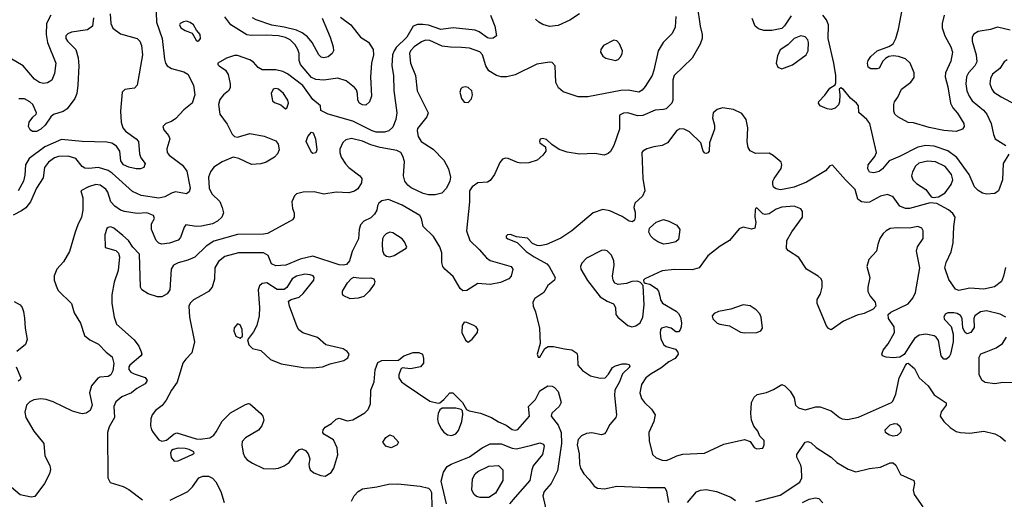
# Model space of a CAD drawing. Extents: x 1173029 to 1307123, y 522559 to 678521.
# Tile 327 of 623: x 1276142 to 1283305, y 563129 to 566622. Entities that reach past the tile are written whole.
import ezdxf

# ---------------------------------------------------------------- set-up
doc = ezdxf.new("R2010")
doc.units = 0

msp = doc.modelspace()

# ---------------------------------------------------------------- linework, layer by layer
at = {"layer": '0CON10XD'}
for points in [[(1277131.4, 566745), (1277136.7, 566605), (1277179.2, 566485), (1277193.9, 566333.9), (1277201.5, 566305), (1277215.6, 566285), (1277245, 566266.2), (1277335, 566241.8), (1277364.5, 566225), (1277406.8, 566145), (1277415.3, 566075), (1277395.3, 566014.7), (1277335, 565964.5), (1277278.5, 565901.5), (1277245, 565880.4), (1277203.8, 565865), (1277182, 565845), (1277189.1, 565819.1), (1277225, 565778), (1277233.1, 565755), (1277212, 565682), (1277214.7, 565655), (1277228.2, 565635), (1277325, 565561.9), (1277357.9, 565517.9), (1277382.1, 565395), (1277375, 565367.5), (1277355, 565354.4), (1277275, 565367.5), (1277245, 565358.2), (1277198.3, 565331.7), (1277155, 565321.7), (1277025, 565340.8), (1276961.1, 565371.1), (1276815, 565503.4), (1276785, 565523.4), (1276715, 565546.8), (1276645, 565537.3), (1276615, 565540), (1276595, 565552.5), (1276550.1, 565610.1), (1276495, 565629.2), (1276423.5, 565626.5), (1276394.4, 565615), (1276350.5, 565585), (1276322.9, 565545), (1276311.4, 565471.4), (1276265, 565394.2), (1276219.3, 565295), (1276185, 565251.5), (1276155, 565229.3), (1276095, 565199.1)], [(1281071.2, 566725), (1281091.5, 566575), (1281106.8, 566513.2), (1281106.7, 566485), (1281092.2, 566445), (1281035, 566341.2), (1280902.5, 566215), (1280894.3, 566185), (1280892.9, 566035), (1280885.7, 566015), (1280843.8, 565973.8), (1280825, 565967.1), (1280765, 565963.3), (1280675, 565924.6), (1280635, 565922.5), (1280565, 565944.4), (1280535, 565940.8), (1280504, 565926), (1280504.4, 565825), (1280463, 565707), (1280438.9, 565661.1), (1280423.2, 565646.8), (1280394.3, 565635.7), (1280325, 565648.5), (1280213.9, 565643.9), (1280125, 565657.7), (1280067.4, 565677.4), (1280013.1, 565713.1), (1279975, 565750), (1279945, 565758), (1279928.3, 565751.7), (1279922, 565735), (1279926.7, 565725), (1279966.1, 565696.1), (1279969.2, 565665), (1279948.6, 565635), (1279905, 565598.1), (1279845, 565578.6), (1279787.7, 565577.7), (1279762.7, 565582.7), (1279695, 565612), (1279675, 565614), (1279655, 565606), (1279635, 565581.2), (1279596.2, 565493.8), (1279565, 565450), (1279545, 565440), (1279475, 565433.3), (1279434.4, 565405), (1279414.4, 565375), (1279412.9, 565295), (1279391.9, 565085), (1279415.6, 565015), (1279485, 564948.8), (1279538.6, 564888.6), (1279565, 564868.8), (1279716, 564825), (1279730, 564805), (1279717.5, 564755), (1279700, 564735), (1279638.9, 564708.9), (1279565, 564693.8), (1279475, 564701.8), (1279395, 564650.9), (1279365, 564646.7), (1279345, 564665.6), (1279295, 564752.7), (1279235.6, 564805), (1279221.1, 564825), (1279212.5, 564855), (1279212.7, 564925), (1279198.8, 564968.8), (1279152.2, 565042.2), (1279075.8, 565115), (1279064.3, 565175), (1279052.5, 565195), (1278925, 565270.8), (1278825, 565312.9), (1278775, 565302), (1278755, 565286.2), (1278745, 565267.5), (1278740, 565235), (1278724, 565205), (1278695, 565180), (1278645, 565154.3), (1278621.7, 565128.3), (1278611.1, 565095), (1278607.5, 565025), (1278559.5, 564935), (1278542, 564865), (1278520, 564840), (1278495, 564834.2), (1278465, 564837.8), (1278275, 564900.8), (1278182.1, 564877.9), (1278078.8, 564835), (1278005, 564830), (1277974, 564845), (1277948, 564905), (1277915, 564924.4), (1277732.5, 564925), (1277635, 564898.2), (1277588.3, 564861.7), (1277562.1, 564815), (1277558.3, 564731.7), (1277541.9, 564675), (1277515, 564641.4), (1277465, 564612.7), (1277405, 564582.2), (1277382.6, 564557.4), (1277372.5, 564535), (1277377.3, 564455), (1277413.1, 564275), (1277393.7, 564196.3), (1277349.2, 564150.8), (1277329.2, 564120.8), (1277287.6, 563982.4), (1277245.5, 563925), (1277207.9, 563852.1), (1277178.3, 563811.7), (1277128.9, 563775), (1277105.3, 563744.7), (1277095.4, 563715), (1277093.9, 563665), (1277100, 563635), (1277111.5, 563615), (1277155, 563563.5), (1277175, 563553.3), (1277210.3, 563559.7), (1277265, 563606), (1277285, 563614), (1277425, 563570), (1277455, 563568.1), (1277525, 563577.5), (1277553.1, 563596.9), (1277569.8, 563620.2), (1277615, 563698.5), (1277675, 563759.6), (1277785, 563818.6), (1277805, 563826.7), (1277815, 563824.2), (1277896.7, 563755), (1277910, 563735), (1277916.7, 563705), (1277902.5, 563665), (1277878.1, 563631.9), (1277783.1, 563576.9), (1277760.6, 563549.4), (1277756.9, 563525), (1277766.8, 563465), (1277779.6, 563435), (1277796.3, 563416.3), (1277835, 563391.2), (1277915, 563354.5), (1277985, 563350.5), (1278023.8, 563356.2), (1278065, 563373.3), (1278102, 563398), (1278155, 563475.7), (1278175, 563491.4), (1278195, 563495.6), (1278220, 563485), (1278240.3, 563460.3), (1278251.4, 563425), (1278244.4, 563385), (1278246.9, 563365), (1278255.7, 563345), (1278282.6, 563322.6), (1278331.7, 563301.7), (1278365, 563298.6), (1278406.6, 563323.4), (1278427.6, 563355), (1278457.2, 563452.8), (1278450.6, 563505), (1278425, 563561.2), (1278353.6, 563603.6), (1278347.1, 563615), (1278350, 563635), (1278365, 563654.2), (1278409.6, 563680.4), (1278445, 563714), (1278465, 563720), (1278525, 563701.5), (1278565, 563707.3), (1278652.1, 563757.9), (1278677.9, 563782.1), (1278694.6, 563825.4), (1278696.5, 563925), (1278720, 563985), (1278727.9, 564072.1), (1278748, 564125), (1278775, 564140.8), (1278896.7, 564143.3), (1278936.7, 564175), (1279005, 564198.9), (1279045, 564198), (1279072.5, 564185), (1279080, 564155), (1279079.3, 564120.7), (1279056.7, 564095), (1278985, 564080), (1278925, 564087.5), (1278915, 564077.5), (1278900, 564035), (1278900, 564015), (1278920, 563985), (1278947.1, 563965), (1279124.3, 563844.3), (1279185, 563830), (1279198.3, 563831.7), (1279226.7, 563855), (1279270, 563905), (1279292.5, 563905), (1279363.8, 563835), (1279393, 563783), (1279412.5, 563772.5), (1279495, 563755.5), (1279575, 563725.4), (1279625, 563693.8), (1279679.8, 563669.8), (1279725, 563637.1), (1279745, 563631.9), (1279765, 563637.5), (1279851.2, 563735), (1279843.8, 563805), (1279894.3, 563855.7), (1279925, 563918.8), (1279984.2, 563955.8), (1280015, 563952), (1280033, 563943), (1280059.2, 563915), (1280080, 563835), (1280066, 563805), (1280012.7, 563757.3), (1280008, 563735), (1280059.4, 563669.4), (1280079.7, 563615)], [(1282868.1, 566655), (1282852.9, 566595), (1282853.3, 566563.3), (1282872.1, 566505), (1282915.5, 566425), (1282927.5, 566385), (1282915, 566320), (1282877.3, 566235), (1282873.6, 566205), (1282894.1, 566134.1), (1282913.8, 566015), (1282930.9, 565980.9), (1282965, 565940.8), (1283011.2, 565865), (1283013.8, 565845), (1283000, 565825), (1282955, 565808.6), (1282865.4, 565815.4), (1282757.3, 565837.3), (1282645, 565870.6), (1282604.4, 565874.4), (1282530, 565915), (1282508.8, 565935), (1282500, 565955), (1282500, 566005), (1282506, 566025), (1282530.9, 566059.1), (1282557.1, 566115), (1282625, 566167.5), (1282648.5, 566201.5), (1282649.2, 566235), (1282620.8, 566305), (1282585, 566336.2), (1282535, 566354.5), (1282495, 566360), (1282465, 566354.4), (1282439.4, 566340.6), (1282420.3, 566319.7), (1282395, 566270), (1282380, 566265), (1282334.1, 566264.1), (1282315, 566277.5), (1282308.8, 566305), (1282313.8, 566325), (1282333.3, 566355), (1282378.8, 566395), (1282465, 566427.5), (1282495, 566447.5), (1282514.5, 566485), (1282535, 566552), (1282563.5, 566706.5)], [(1279567.8, 566655), (1279598.6, 566575), (1279610, 566505), (1279585, 566487.1), (1279565, 566484.5), (1279545, 566490), (1279483.2, 566533.2), (1279455, 566545.6), (1279295, 566561.8), (1279205, 566549.7), (1279115, 566582.2), (1279075, 566588.2), (1279035, 566588.2), (1279004.1, 566575.9), (1278958.8, 566495), (1278881.3, 566418.7), (1278864.7, 566395), (1278854.2, 566365), (1278849.3, 566285), (1278860, 566215), (1278864.5, 566105.5), (1278886.2, 565945), (1278877.7, 565895), (1278855, 565838.6), (1278827.6, 565812.4), (1278795, 565802), (1278735, 565804.2), (1278705, 565813.2), (1278565, 565882.1), (1278386.7, 565935), (1278331.7, 565961.7), (1278330, 565995), (1278275, 566041.1), (1278202, 566142), (1278088.8, 566228.8), (1278055, 566244.7), (1278005, 566257.5), (1277905, 566257.9), (1277875.6, 566275), (1277841.7, 566311.7), (1277815, 566330.4), (1277725, 566360.6), (1277705, 566360.6), (1277647, 566343), (1277582.5, 566305), (1277583.3, 566295), (1277593.3, 566285), (1277640, 566255), (1277658, 566222), (1277672.9, 566155), (1277672, 566125), (1277660, 566105), (1277624.4, 566075), (1277598.2, 566041.8), (1277588.2, 566005), (1277597.5, 565935), (1277651.2, 565861.2), (1277687.5, 565787.5), (1277705, 565770.6), (1277725, 565765.6), (1277815, 565792.9), (1277920, 565775), (1278005, 565740.8), (1278021.4, 565715), (1278028.9, 565675), (1278017.8, 565645), (1277995, 565620.6), (1277935, 565585.7), (1277895, 565571.4), (1277828.3, 565568.3), (1277735, 565610.8), (1277695, 565620), (1277615, 565588), (1277555, 565547.1), (1277530.6, 565515), (1277515.5, 565475), (1277520.4, 565395), (1277538.2, 565355), (1277597.5, 565297.5), (1277615.7, 565255), (1277623.1, 565215), (1277611.9, 565185), (1277580, 565155), (1277545, 565134.6), (1277465, 565118.2), (1277425, 565116.4), (1277351.4, 565128.6), (1277338.3, 565111.7), (1277311.4, 565035), (1277294, 565016), (1277231.2, 564995), (1277175, 564987.8), (1277154.8, 564994.8), (1277135.4, 565015), (1277099.6, 565095), (1277099.5, 565135), (1277122.5, 565175), (1277116, 565195), (1277067.5, 565215), (1276995, 565211.8), (1276905, 565224.5), (1276875, 565235.5), (1276834.7, 565264.7), (1276805.4, 565295.4), (1276782.5, 565365), (1276767.8, 565387.8), (1276728.2, 565418.2), (1276695, 565421.5), (1276642, 565405), (1276586.7, 565375), (1276600, 565325), (1276601.1, 565235), (1276590.5, 565185), (1276565, 565128), (1276544.2, 565075.8), (1276504.4, 564935), (1276460.3, 564859.7), (1276412, 564805), (1276392.1, 564757.9), (1276392.9, 564725), (1276413.1, 564665), (1276425, 564648), (1276519.4, 564555), (1276537.9, 564487.9), (1276583, 564413), (1276611.9, 564321.9), (1276651.5, 564291.5), (1276715, 564259.6), (1276771, 564201), (1276815, 564166.9), (1276827.5, 564117.5), (1276818.6, 564065), (1276804.2, 564035.8), (1276785, 564022.5), (1276725, 564019.2), (1276708.9, 564011.1), (1276664.5, 563955), (1276650.4, 563905), (1276667.6, 563815), (1276653.6, 563776.4), (1276624.7, 563755.3), (1276595, 563751.5), (1276575.9, 563755.9), (1276525, 563770), (1276385, 563839.6), (1276335, 563856.7), (1276295, 563860), (1276245, 563853.5), (1276215, 563839.6), (1276190.9, 563815), (1276179.1, 563765), (1276185.3, 563725), (1276245, 563625.5), (1276317.3, 563535), (1276325.5, 563445), (1276360.6, 563375), (1276366.6, 563346.6), (1276357.5, 563315), (1276321.2, 563245), (1276251.1, 563148.9), (1276225, 563144.5), (1276145, 563162.9), (1276019.1, 563269.1)], [(1276368.5, 566655), (1276336.7, 566593.3), (1276333.2, 566515), (1276343.2, 566455), (1276403.9, 566305), (1276395, 566230), (1276375, 566182), (1276345, 566161.4), (1276315, 566156.9), (1276285, 566165.6), (1276248.1, 566188.1), (1276166.3, 566286.3), (1276031.2, 566365)], [(1276798.7, 566665), (1276805.3, 566595), (1276820.3, 566560.3), (1276875, 566518.6), (1276996, 566486), (1277015.6, 566465), (1277026.5, 566435), (1277035.5, 566365), (1276996.2, 566145), (1276975.9, 566124.1), (1276939.3, 566119.3), (1276906.1, 566113.9), (1276886.7, 566095), (1276874.6, 565955), (1276879.6, 565875), (1276892.5, 565835), (1276910.4, 565810.4), (1276990, 565755), (1277005.6, 565735), (1277012.5, 565645), (1277024, 565615), (1277053.8, 565575), (1277043.9, 565546.1), (1277020, 565535), (1276990, 565535), (1276935, 565547.5), (1276897.1, 565565), (1276878.2, 565595), (1276870.4, 565665), (1276845, 565701.8), (1276812.8, 565722.8), (1276775, 565730), (1276595.9, 565735.9), (1276445, 565750.7), (1276325, 565697.2), (1276209.7, 565610.3), (1276184.6, 565565), (1276179.1, 565490.9), (1276168.9, 565445), (1276131.1, 565375)], [(1276677.5, 566635), (1276670, 566575), (1276635, 566548.5), (1276518.8, 566531.2), (1276490.6, 566519.4), (1276477.1, 566505), (1276478.1, 566485), (1276489.4, 566465), (1276549.1, 566405), (1276566.1, 566345), (1276572.3, 566285), (1276564.7, 566144.7), (1276556.1, 566083.9), (1276542.6, 566047.4), (1276487.4, 565972.6), (1276457, 565953), (1276388.3, 565931.7), (1276368.8, 565915), (1276328, 565855), (1276294.2, 565825), (1276265, 565808.9), (1276235, 565806.9), (1276218.9, 565818.9), (1276205.6, 565845), (1276210.6, 565875), (1276237.8, 565912.2), (1276262.5, 565935), (1276263.3, 565945), (1276238, 566005), (1276216, 566025), (1276175.3, 566045.3), (1276135.4, 566044.6)], [(1277435, 566466), (1277445, 566467.5), (1277456.7, 566485), (1277455, 566513.3), (1277428, 566545), (1277406.7, 566585), (1277382.4, 566602.4), (1277355, 566610.9), (1277332.5, 566607.5), (1277310, 566595), (1277303.3, 566585), (1277313.1, 566563.1), (1277345, 566542.3), (1277396.7, 566525), (1277425, 566474.2), (1277435, 566466)], [(1278475, 566640.4), (1278550.6, 566585), (1278621.4, 566495), (1278679.6, 566459.6), (1278713.1, 566405), (1278715.5, 566365), (1278701.8, 566305), (1278693.1, 566205), (1278700, 566065), (1278686.1, 566023.9), (1278660.5, 565999.5), (1278635, 566001.4), (1278614, 566015), (1278602, 566035), (1278600, 566085), (1278591.2, 566111.2), (1278578.3, 566128.3), (1278517.4, 566177.4), (1278455, 566196.7), (1278355, 566180.5), (1278295, 566186.8), (1278265, 566202), (1278183.4, 566295), (1278174.7, 566325), (1278173.8, 566375), (1278164.6, 566405), (1278145, 566438.5), (1278108.2, 566475), (1278075, 566492.2), (1278024.1, 566504.1), (1277935, 566508.4), (1277826.1, 566506.1), (1277795, 566511.2), (1277677.5, 566585), (1277632.9, 566642.9)], [(1278343.2, 566633.2), (1278400, 566495), (1278423.1, 566425), (1278425.7, 566395), (1278415.7, 566375), (1278385, 566352.5), (1278355, 566344.4), (1278335, 566348.6), (1278317.2, 566367.2), (1278270.4, 566455), (1278236.3, 566496.3), (1278196.7, 566526.7), (1278155, 566544.8), (1278065, 566568.1), (1277975, 566583.3), (1277861.5, 566621.5), (1277835, 566636.7)], [(1280914.7, 566645), (1280911.1, 566568.9), (1280888.7, 566521.3), (1280824, 566456), (1280787.5, 566395), (1280755.6, 566255.6), (1280743.6, 566215), (1280691.8, 566135), (1280670.9, 566109.1), (1280646.7, 566095), (1280568.5, 566108.5), (1280515, 566106.9), (1280275, 566059.4), (1280205, 566060.6), (1280095.7, 566095.7), (1280061.2, 566125), (1280042.5, 566165), (1280036.2, 566285), (1280015, 566311.2), (1279995, 566314), (1279902.8, 566297.2), (1279745, 566220.5), (1279685.5, 566205.5), (1279644.5, 566205.5), (1279610, 566215), (1279555, 566248.9), (1279531.9, 566285), (1279509.6, 566365), (1279489, 566389), (1279415, 566414.7), (1279355, 566419.7)], [(1280215, 566665.4), (1280145, 566619.3), (1280059, 566581), (1279995, 566572.5), (1279946.5, 566586.5), (1279917.5, 566605), (1279895, 566626)], [(1281755, 566651.2), (1281705, 566577.7), (1281685, 566558.8), (1281613.7, 566543.7), (1281555, 566543.3), (1281516.6, 566556.6), (1281492.5, 566575), (1281471.2, 566631.2)], [(1283337.4, 565642.6), (1283295.6, 565575), (1283291.9, 565455), (1283262.5, 565375), (1283235, 565355.7), (1283175, 565351.1), (1283145, 565359.5), (1283115, 565377.5), (1283088.5, 565405), (1283048, 565495), (1282959.4, 565619.4), (1282895, 565666), (1282795, 565700.3), (1282735, 565705.3), (1282675, 565694.7), (1282542.9, 565625), (1282466.9, 565593.1), (1282418.6, 565535), (1282395, 565517.1), (1282355, 565506.2), (1282325, 565511.2), (1282312, 565535), (1282314.2, 565565), (1282362, 565625), (1282374, 565655), (1282326.2, 565865), (1282305, 565895.8), (1282246.4, 565946.4), (1282243.3, 565995), (1282230, 566015), (1282185, 566051.2), (1282135, 566113.3), (1282115, 566126.7), (1282102.5, 566115), (1282108, 566075), (1282105.8, 566025), (1282097.6, 566002.4), (1282075, 565978), (1282045, 565968.6), (1282015, 565972.5), (1281965.7, 565995.7), (1281952, 566015), (1281954.4, 566025.6), (1281998.1, 566071.9), (1282035, 566124), (1282073, 566147), (1282078.8, 566161.2), (1282078.9, 566215), (1282065.4, 566304.6), (1282024.1, 566484.1), (1282026.5, 566585), (1282012, 566622), (1281985.4, 566655.4)], [(1283347.5, 566545), (1283255, 566567.5), (1283205, 566551.8), (1283114.6, 566535.4), (1283083.8, 566516.2), (1283070.6, 566495), (1283071.5, 566465), (1283099.6, 566365), (1283103.8, 566315), (1283091.2, 566285), (1283045.2, 566234.8), (1283029.6, 566205), (1283023.8, 566155), (1283032.1, 566105), (1283048.2, 566065), (1283072, 566032), (1283154.2, 565964.2), (1283177.9, 565935), (1283209.1, 565865), (1283225.5, 565785), (1283238.1, 565755), (1283315.5, 565705.5)], [(1279355, 566419.7), (1279275, 566420.9), (1279215, 566429.4), (1279125, 566469.7), (1279095, 566472.1), (1279065, 566461.1), (1279011.1, 566425), (1278985.3, 566395), (1278977.3, 566375), (1278985.4, 566305), (1279021.9, 566215), (1279033.6, 566103.6), (1279114.2, 565945), (1279104.3, 565915), (1279035, 565830), (1279032.1, 565812.1), (1279041.1, 565771.1), (1279061.1, 565735), (1279150.4, 565680.4), (1279228.3, 565598.3), (1279261.8, 565535), (1279276.4, 565475), (1279271.8, 565445), (1279247.5, 565395), (1279212.3, 565357.7), (1279165, 565347.1), (1279115, 565347.5), (1279075.8, 565355.8), (1278988.7, 565398.7), (1278965, 565416.7), (1278943.6, 565445), (1278933.9, 565485), (1278939.9, 565589.9), (1278929.3, 565629.3), (1278915, 565655.6), (1278885, 565670.4), (1278765, 565692.5), (1278695, 565711.9), (1278635, 565738.1), (1278555, 565756.8), (1278515, 565746.5), (1278491.9, 565728.1), (1278471.8, 565678.2), (1278470.7, 565655), (1278481.3, 565621.3), (1278511.5, 565571.5), (1278535.6, 565545), (1278615.3, 565485.3), (1278630.6, 565465), (1278628.6, 565435), (1278600.7, 565389.3), (1278577.3, 565372.7), (1278535, 565361.8), (1278445, 565365.6), (1278355, 565352.5), (1278285, 565369.4), (1278205, 565367.1), (1278155.8, 565354.2), (1278141.4, 565338.6), (1278122.5, 565295), (1278127.3, 565247.3), (1278138.8, 565215), (1278138.8, 565185), (1278126.2, 565165), (1278110, 565155), (1277944.5, 565065.5), (1277915, 565060), (1277725, 565058.5), (1277555, 565008.2), (1277497.8, 564972.2), (1277415, 564891.5), (1277365, 564870.4), (1277295, 564852.2), (1277261.2, 564835), (1277242.5, 564805), (1277234.3, 564655), (1277214.3, 564625), (1277175, 564602.9), (1277145, 564602.9), (1277075.4, 564625.4), (1277030, 564655), (1277020, 564675), (1277012.9, 564915), (1276965.7, 564965.7), (1276932.9, 565015), (1276891.1, 565051.1), (1276825.7, 565105), (1276805, 565113.6), (1276785, 565109.5), (1276775, 565100.8), (1276760.9, 565055), (1276762.5, 564962.5), (1276840, 564940), (1276861.2, 564921.2), (1276867.5, 564895), (1276856.9, 564795), (1276829.7, 564710.3), (1276812.7, 564617.3), (1276812.5, 564555), (1276828.1, 564455), (1276846, 564405), (1276975, 564289.5), (1277007.1, 564245), (1277026.4, 564203.6), (1277030, 564185), (1277023.3, 564175), (1276942.9, 564105), (1276934.4, 564095), (1276934.5, 564074.5), (1276951.2, 564055), (1276975, 564042.5), (1277055, 564016.7), (1277068, 563995), (1277055, 563970), (1276992.7, 563937.3), (1276955.5, 563904.5), (1276884.6, 563875.4), (1276840, 563840), (1276826.9, 563805), (1276832, 563725), (1276793.4, 563656.6), (1276781.5, 563615), (1276783.3, 563285), (1276800.5, 563250.5), (1276895, 563222.2), (1276935, 563201.1), (1277034.7, 563124.7)], [(1280475, 566324.5), (1280496.6, 566333.4), (1280515.9, 566354.1), (1280525.5, 566375), (1280526.4, 566395), (1280505, 566447.1), (1280485, 566467.5), (1280465, 566472.5), (1280388, 566435), (1280369.4, 566405), (1280366.9, 566385), (1280385, 566355.8), (1280405, 566341.4), (1280475, 566324.5)], [(1281685, 566264.4), (1281765, 566292.5), (1281864.3, 566365.7), (1281877.1, 566395), (1281881.4, 566455), (1281875, 566476.2), (1281855, 566498), (1281825, 566505.7), (1281775, 566485.7), (1281730.3, 566439.7), (1281675, 566402), (1281655, 566360), (1281644.4, 566305), (1281657, 566277), (1281685, 566264.4)], [(1283325, 566329.6), (1283303.8, 566316.2), (1283272.7, 566267.3), (1283220, 566225), (1283203.5, 566195), (1283200.5, 566155), (1283213.5, 566115), (1283229.4, 566095), (1283280.9, 566060.9), (1283385, 566003.8)], [(1278075, 565973.3), (1278085, 565977.5), (1278096, 566015), (1278091.2, 566035), (1278061.2, 566085), (1278025, 566116.5), (1278005, 566122.2), (1277985, 566115.6), (1277972.2, 566085), (1277981.3, 566031.3), (1277995, 566019.2), (1278041.2, 566001.2), (1278075, 565973.3)], [(1279405, 566020), (1279428.8, 566045), (1279436.7, 566075), (1279430, 566105), (1279405, 566128.8), (1279385, 566133.8), (1279360.5, 566129.5), (1279350.5, 566119.5), (1279344, 566095), (1279355, 566047.5), (1279375, 566022), (1279405, 566020)], [(1283312.2, 564817.8), (1283299.6, 564755), (1283283.4, 564716.6), (1283232.6, 564677.4), (1283155, 564659.2), (1283055, 564666.4), (1282975, 564649.6), (1282949.1, 564659.1), (1282900.7, 564730.7), (1282871.9, 564815), (1282881.9, 564855), (1282918, 564932), (1282932.8, 564997.2), (1282936.4, 565115), (1282947.5, 565185), (1282929.8, 565209.8), (1282897.9, 565237.9), (1282815, 565282.5), (1282765, 565287.5), (1282615, 565247.6), (1282585, 565246), (1282543.5, 565263.5), (1282495, 565331.2), (1282455, 565349.2), (1282405, 565338.1), (1282325, 565293.3), (1282305, 565290), (1282265, 565295.7), (1282239.2, 565315), (1282219.5, 565385), (1282148.2, 565455), (1282055, 565562.5), (1282035, 565556.7), (1282005, 565522), (1281865, 565439.3), (1281775, 565402.3), (1281702, 565388), (1281675, 565382.7), (1281645, 565389.2), (1281625, 565403.3), (1281620, 565425), (1281620, 565445), (1281629.2, 565465), (1281682.2, 565537.8), (1281687.3, 565565), (1281681.1, 565585), (1281624.2, 565634.2), (1281595, 565650.9), (1281495, 565647.5), (1281455, 565667.5), (1281442.1, 565692.1), (1281433.1, 565733.1), (1281440, 565835), (1281426.2, 565895), (1281395, 565939.2), (1281335, 565968.8), (1281255, 565980), (1281215, 565968), (1281187.3, 565942.7), (1281181.7, 565908.3), (1281196.2, 565855), (1281196.2, 565825), (1281160, 565725), (1281157.5, 565665), (1281148.3, 565651.7), (1281135, 565646.7), (1281125, 565650), (1281114.2, 565665), (1281095.8, 565725.8), (1281013.3, 565805), (1280975, 565825.7), (1280945, 565827.1), (1280922, 565815), (1280855.5, 565724.5), (1280815, 565705.8), (1280755, 565697.1), (1280705, 565681.4), (1280675, 565665.8), (1280668, 565655), (1280674.6, 565464.6), (1280690, 565375), (1280673.4, 565336.6), (1280616.2, 565285), (1280610, 565255), (1280619.5, 565219.5), (1280619.5, 565180.5), (1280615, 565162.5), (1280600.7, 565149.3), (1280575, 565153.8), (1280525, 565189.2), (1280435, 565229.6), (1280385, 565240.4), (1280314.7, 565215.3), (1280159.2, 565085), (1280079.3, 565030.7), (1279974.7, 564985.3), (1279925.4, 564975.4), (1279905, 564977.7), (1279873.1, 564993.1), (1279835, 565031.1), (1279755, 565041.2), (1279713, 565057), (1279690, 565055), (1279680, 565045), (1279680, 565035), (1279692.5, 565025), (1279759.7, 564999.7), (1279825.8, 564935), (1279884.4, 564895), (1279975.5, 564845), (1279993.3, 564825), (1280037.8, 564745), (1280032.5, 564725), (1279984.4, 564685.6), (1279954.2, 564635), (1279888.8, 564591.2), (1279875.7, 564564.3), (1279877.8, 564535), (1279894.7, 564494.7), (1279923.1, 564375), (1279929.2, 564265), (1279907, 564187), (1279912.5, 564165), (1279925.9, 564164.1), (1279962, 564228), (1279987.3, 564242.7), (1280025, 564243.1), (1280105.8, 564224.2), (1280158.8, 564218.8), (1280194.2, 564194.2), (1280200, 564175), (1280202.5, 564105), (1280235, 564066.9), (1280295, 564029.4), (1280365, 564011.9), (1280400, 564015), (1280425, 564041.2), (1280455, 564088), (1280475, 564102.2), (1280525, 564115.5), (1280555, 564116.7), (1280575, 564110), (1280580, 564095), (1280527.1, 564042.9), (1280505, 563984.2), (1280471.5, 563925), (1280467.7, 563885), (1280484.5, 563745), (1280477.5, 563725), (1280435.8, 563674.2), (1280405, 563618), (1280395, 563605.8), (1280375, 563599.4), (1280305, 563612.3), (1280265, 563609.6), (1280228.8, 563591.2), (1280205, 563564), (1280196.4, 563525), (1280211.3, 563461.3), (1280214.4, 563385), (1280221.9, 563355), (1280244.6, 563314.6), (1280284.5, 563274.5), (1280321.2, 563225), (1280345, 563210.8), (1280395, 563204.4), (1280485, 563226), (1280710, 563215), (1280835.8, 563215.8), (1280847.9, 563187.9), (1280862.5, 563105)], [(1278275, 565648.6), (1278264.2, 565655), (1278226, 565735), (1278237.7, 565772.3), (1278265, 565802.5), (1278277, 565797), (1278293.1, 565755), (1278304.3, 565675), (1278295, 565652.5), (1278275, 565648.6)], [(1282786.1, 565326.1), (1282825, 565332), (1282875, 565362), (1282918.5, 565421.5), (1282931.2, 565455), (1282920, 565495), (1282875, 565553.2), (1282805, 565587.2), (1282745, 565592.4), (1282683.8, 565576.2), (1282659.1, 565555), (1282637.3, 565515), (1282630.5, 565485), (1282638.5, 565455), (1282665, 565430), (1282732.9, 565385), (1282772.7, 565332.7), (1282786.1, 565326.1)], [(1283315, 564455.7), (1283275, 564477.1), (1283175, 564502.7), (1283130.8, 564495), (1283090, 564465), (1283082.9, 564445), (1283085, 564380), (1283060, 564345), (1283035, 564334.2), (1283018.8, 564345), (1283003.8, 564375), (1282998, 564445), (1282985, 564467.5), (1282962.1, 564482.1), (1282936.8, 564486.8), (1282895, 564486.7), (1282875, 564477.1), (1282865.6, 564455), (1282869.8, 564439.8), (1282917, 564387), (1282933, 564333), (1282932.2, 564275), (1282912.7, 564187.3), (1282904, 564166), (1282885, 564148.9), (1282865, 564149.4), (1282845, 564174), (1282826.4, 564285), (1282810, 564310), (1282795, 564320.5), (1282735, 564332.1), (1282685, 564323.6), (1282650.4, 564299.6), (1282622.9, 564257.1), (1282575.8, 564184.2), (1282545.8, 564164.2), (1282495, 564160), (1282444.6, 564164.6), (1282418.8, 564175), (1282412.5, 564185), (1282424.3, 564215), (1282459.7, 564260.3), (1282505.6, 564345), (1282503.3, 564385), (1282462.5, 564445), (1282460, 564475), (1282478.8, 564491.2), (1282605, 564553.2), (1282639.4, 564595), (1282659.7, 564635), (1282691.1, 564815), (1282667.1, 564937.1), (1282673.2, 564966.8), (1282715, 565027.5), (1282715.6, 565085.6), (1282703.8, 565105), (1282675.5, 565115.5), (1282615, 565104.2), (1282525, 565107.1), (1282475, 565101.5), (1282444.6, 565085.4), (1282424.4, 565065.6), (1282400.3, 565029.7), (1282383.8, 564985), (1282374.2, 564935.8), (1282320, 564875), (1282303.5, 564825), (1282325.4, 564745.4), (1282311.9, 564675), (1282312.1, 564642.1), (1282328.3, 564608.3), (1282365.8, 564565), (1282371.2, 564535), (1282350, 564515), (1282285, 564482.5), (1282235, 564470), (1282135, 564427.5), (1282044.6, 564364.6), (1282025, 564373.5), (1282012, 564392), (1281944.1, 564555.9), (1281944, 564585), (1281966.9, 564625), (1281979.2, 564675), (1281980, 564715), (1281972.5, 564735), (1281950, 564755), (1281865.5, 564805), (1281810.5, 564890.5), (1281735, 564938.8), (1281720, 564955), (1281721.4, 565015), (1281758.3, 565078.3), (1281836.9, 565185), (1281837.5, 565225), (1281823.8, 565245), (1281775, 565264.5), (1281685, 565256.9), (1281645, 565241.5), (1281595, 565208.6), (1281565, 565202.5), (1281547.7, 565207.7), (1281505, 565252.5), (1281495, 565247.5), (1281492.3, 565237.7), (1281490, 565185), (1281498, 565145), (1281488.8, 565105), (1281465, 565096), (1281405, 565111.8), (1281375, 565099.5), (1281305.6, 565015), (1281237.2, 564972.8), (1281147.4, 564902.6), (1281085.4, 564814.6), (1281035, 564800.4), (1280905, 564803.3), (1280816.2, 564793.8), (1280690, 564735), (1280680, 564725), (1280681.7, 564711.7), (1280692.5, 564702.5), (1280725, 564696.7), (1280773.8, 564665), (1280788, 564645), (1280799.5, 564609.5)], [(1280825, 564988), (1280784.1, 565004.1), (1280755, 565023.3), (1280733.3, 565045), (1280717.5, 565075), (1280722.5, 565105), (1280773, 565147), (1280824.2, 565165.8), (1280865, 565155.6), (1280922, 565125), (1280944.2, 565095), (1280935, 565022.5), (1280915, 565003.8), (1280865, 564992), (1280825, 564988)], [(1278835, 564894.4), (1278866.2, 564903.8), (1278953, 564957), (1278957.5, 564965), (1278942, 565005), (1278922.9, 565025), (1278855, 565069.6), (1278835, 565074.6), (1278806.7, 565063.3), (1278790.7, 565045), (1278781.6, 565025), (1278777.6, 564987.6), (1278781.1, 564941.1), (1278790.8, 564915), (1278810, 564900), (1278835, 564894.4)], [(1280595, 564385.8), (1280625, 564392), (1280655.8, 564414.2), (1280674.2, 564455), (1280683.8, 564545), (1280677.5, 564687.5), (1280658.3, 564708.3), (1280635, 564717.5), (1280595, 564716.2), (1280555, 564702), (1280495, 564694.4), (1280472.4, 564702.4), (1280458.2, 564725), (1280454, 564754), (1280467.5, 564835), (1280464.3, 564865), (1280447.2, 564907.2), (1280415, 564938.6), (1280395, 564944.4), (1280375, 564941.9), (1280266.2, 564885), (1280231.7, 564848.3), (1280220.8, 564825), (1280224.3, 564805), (1280272.4, 564722.4), (1280365, 564604.3), (1280415, 564572), (1280461.7, 564551.7), (1280476.2, 564525), (1280478.8, 564475), (1280492, 564455), (1280565, 564394.2), (1280595, 564385.8)], [(1278273.4, 564086.6), (1278345, 564093.1), (1278400, 564115), (1278499.6, 564140.4), (1278529.3, 564160.7), (1278537.5, 564185), (1278524.2, 564205), (1278495, 564225.5), (1278368, 564255), (1278307.4, 564307.4), (1278200.7, 564340.7), (1278173, 564363), (1278160.6, 564385), (1278104, 564535), (1278098.3, 564571.7), (1278116.4, 564583.6), (1278175, 564602.5), (1278205, 564627.5), (1278282.5, 564725), (1278283.3, 564745), (1278275.8, 564755.8), (1278254.6, 564764.6), (1278215, 564767.8), (1278154.4, 564755), (1278124.4, 564735), (1278085, 564672.5), (1278065, 564656.7), (1278015, 564656.2), (1277940, 564705), (1277905, 564701.4), (1277886.9, 564683.1), (1277876.4, 564655), (1277885.8, 564525), (1277883.6, 564466.4), (1277866, 564395), (1277842.3, 564347.7), (1277798.3, 564291.7), (1277807.5, 564255), (1277835, 564227.5), (1277895, 564212), (1277966.9, 564146.9), (1278044.7, 564114.7), (1278205, 564088.8), (1278273.4, 564086.6)], [(1278545, 564589.2), (1278495, 564612.5), (1278488.8, 564625), (1278490.8, 564645), (1278525.5, 564704.5), (1278555, 564737.5), (1278573.3, 564746.7), (1278625, 564739.2), (1278695, 564742.9), (1278718, 564735), (1278725.6, 564715), (1278720, 564695), (1278684.2, 564645), (1278645, 564606.7), (1278605, 564593.1), (1278545, 564589.2)], [(1280799.5, 564609.5), (1280802.7, 564582.7), (1280817.3, 564557.3), (1280918.5, 564498.5), (1280935, 564482.5), (1280949.5, 564455), (1280956.4, 564415), (1280954.4, 564385), (1280947.4, 564362.6), (1280935, 564348.8), (1280915, 564348.8), (1280880, 564375), (1280845, 564385.6), (1280811.2, 564375), (1280804, 564365), (1280800.9, 564339.1), (1280805.6, 564295), (1280827.1, 564255), (1280845, 564242.2), (1280911.7, 564221.7), (1280929.7, 564199.7), (1280932, 564185), (1280911.2, 564155), (1280865, 564130), (1280806.5, 564083.5), (1280736.1, 564043.9), (1280697.2, 564012.8), (1280665.6, 563965), (1280652.2, 563905), (1280665, 563864), (1280686, 563835), (1280736.8, 563786.8), (1280764.3, 563745), (1280756.1, 563696.1), (1280718.8, 563615), (1280720, 563555), (1280746, 563455), (1280771.7, 563431.7), (1280815, 563413.8), (1280845, 563412.5), (1280875.2, 563424.8), (1280923.4, 563446.6), (1280965, 563457.5), (1281124.2, 563465.8), (1281265, 563530.8), (1281415, 563565.6), (1281455, 563550), (1281485, 563506.7), (1281505, 563497.5), (1281548.3, 563501.7), (1281557.5, 563525), (1281557, 563557), (1281525, 563590), (1281512.5, 563625), (1281482.1, 563662.1), (1281465.7, 563705), (1281459.5, 563755), (1281464.4, 563835), (1281485, 563873.3), (1281507.3, 563892.7), (1281575, 563908), (1281625, 563928.8), (1281685, 563966.2), (1281707.5, 563955), (1281745.8, 563915.8), (1281775, 563867.5), (1281785.8, 563815.8), (1281806.7, 563795), (1281855, 563780.6), (1281932.7, 563802.7), (1281965, 563803.1), (1282045, 563774.5), (1282105.4, 563725.4), (1282125, 563714.3), (1282165, 563711.1), (1282245, 563727.3), (1282483.8, 563835), (1282493.8, 563845), (1282515.8, 563895), (1282538.9, 564015), (1282585, 564103.3), (1282595, 564117.5), (1282605, 564120), (1282652.3, 564082.3), (1282685, 564013.3), (1282750.8, 563955), (1282795, 563890), (1282880.8, 563830.8), (1282882.5, 563815), (1282844.6, 563765.4), (1282839.1, 563735), (1282863.6, 563695), (1282912, 563652), (1282954, 563624), (1282985, 563615.8), (1283055, 563611.7), (1283155, 563624.7), (1283235.3, 563605.3), (1283277.5, 563585), (1283312.2, 563552.2)], [(1276100.7, 564570.7), (1276145.3, 564545.3), (1276160, 564525), (1276168.1, 564498.1), (1276177.6, 564447.6), (1276181.1, 564375), (1276197, 564293), (1276183.5, 564256.5), (1276120, 564205)], [(1281415, 564340.8), (1281505, 564344), (1281532.5, 564355), (1281546.7, 564375), (1281536.9, 564455), (1281525, 564479.2), (1281499.1, 564509.1), (1281455, 564539.4), (1281405, 564544.5), (1281315, 564513.3), (1281225, 564496.2), (1281195, 564483.3), (1281180, 564465), (1281183.5, 564443.5), (1281215, 564411.9), (1281235, 564403.5), (1281305, 564393.5), (1281385, 564346.1), (1281415, 564340.8)], [(1277745, 564303.3), (1277761.7, 564318.3), (1277760, 564365), (1277745, 564400), (1277725, 564406), (1277701.1, 564378.9), (1277698.6, 564355), (1277715, 564316.2), (1277745, 564303.3)], [(1279405, 564272.5), (1279433.3, 564295), (1279471.2, 564345), (1279474, 564365), (1279462, 564385), (1279446.2, 564395), (1279395, 564418), (1279375, 564418.8), (1279360.6, 564395), (1279358.9, 564345), (1279385, 564287.5), (1279405, 564272.5)], [(1283434.1, 563975.9), (1283295, 563979.4), (1283235, 563969.2), (1283165, 563980), (1283144.1, 563994.1), (1283122, 564035), (1283120.6, 564165), (1283135, 564188.6), (1283173.4, 564203.4), (1283245, 564231.5), (1283292.2, 564265), (1283320.6, 564309.4)], [(1276114.7, 564094.7), (1276150.8, 564015), (1276145, 563998.8), (1276131.3, 563988.7)], [(1279285, 563594.4), (1279314, 563605), (1279335, 563630), (1279358.9, 563695), (1279366.4, 563746.4), (1279363.3, 563773.3), (1279353.8, 563783.8), (1279313.4, 563793.4), (1279215, 563793.3), (1279199.3, 563780.7), (1279185.9, 563754.1), (1279180, 563715), (1279186, 563685), (1279209.1, 563639.1), (1279227.4, 563617.4), (1279255, 563599.4), (1279285, 563594.4)], [(1282495, 563589.5), (1282465, 563597.8), (1282440.8, 563615), (1282438.6, 563635), (1282475, 563670.5), (1282505, 563681.1), (1282525, 563679.4), (1282545, 563661.2), (1282554.4, 563635), (1282550, 563615), (1282525, 563594.4), (1282495, 563589.5)], [(1280079.7, 563615), (1280082.6, 563535), (1280053.1, 563336.9), (1280009.1, 563245), (1279958.1, 563185), (1279946.9, 563155), (1279975.4, 563025)], [(1278845, 563504.5), (1278805, 563516.4), (1278784.6, 563545), (1278805, 563580), (1278835, 563598.6), (1278859.4, 563589.4), (1278897.1, 563545), (1278888, 563525), (1278845, 563504.5)], [(1279245.4, 563095.4), (1279208.3, 563261.7), (1279224, 563326), (1279252.4, 563367.6), (1279280.8, 563385), (1279415, 563438.9), (1279505, 563503.3), (1279565, 563533.8), (1279645, 563532.8), (1279725, 563501.4), (1279755, 563496.9), (1279866.3, 563523.7), (1279925, 563540), (1279951.2, 563531.2), (1279957.5, 563515), (1279946.2, 563455), (1279878, 563372), (1279866.9, 563345), (1279853.8, 563265), (1279745, 563145.4), (1279705.4, 563095)], [(1281495.9, 563114.1), (1281675, 563158.8), (1281817.5, 563255), (1281832.5, 563285), (1281829.4, 563355), (1281825, 563376.7), (1281795.6, 563435), (1281795.6, 563455), (1281855, 563544.3), (1281875, 563549.5), (1281900.2, 563540.2), (1281935.4, 563505.4), (1282044.2, 563435), (1282086.6, 563396.6), (1282169.3, 563349.3), (1282225, 563330), (1282325, 563352.9), (1282405, 563362.2), (1282475, 563394), (1282495.7, 563395.7), (1282515, 563376.7), (1282548.8, 563308.8), (1282646.7, 563265), (1282651.2, 563245), (1282642.5, 563195), (1282649.2, 563165), (1282712, 563075)], [(1277265, 563408.1), (1277295, 563410.5), (1277397.5, 563455), (1277410, 563465), (1277407.5, 563475), (1277375, 563492), (1277345, 563498.6), (1277295, 563500.6), (1277257.6, 563492.4), (1277246.5, 563483.5), (1277238.9, 563465), (1277242.6, 563432.6), (1277265, 563408.1)], [(1279491.3, 563141.3), (1279465, 563150.6), (1279447.1, 563165), (1279431.1, 563195), (1279435, 563277.5), (1279454.2, 563315), (1279475, 563332.5), (1279555, 563371.4), (1279625, 563375.8), (1279655.8, 563345), (1279657.5, 563265), (1279602.5, 563175), (1279555, 563143.1), (1279491.3, 563141.3)], [(1277236.4, 563123.6), (1277364.4, 563185), (1277399.7, 563220.3), (1277445, 563285.8), (1277475, 563298.6), (1277515, 563298.1), (1277545, 563282.9), (1277567.3, 563257.3), (1277605.5, 563185), (1277629.2, 563105)], [(1278555.5, 563114.5), (1278574.5, 563155.5), (1278604.5, 563185.5), (1278635.5, 563204.5), (1278740.5, 563220.5), (1278825, 563238.3), (1278892.3, 563242.3), (1279055, 563225.5), (1279115, 563210), (1279128.8, 563198.8), (1279138.3, 563178.3), (1279140.7, 563070.7)], [(1281000.6, 563105), (1281066.4, 563183.6), (1281094.5, 563195.5), (1281135, 563200.5), (1281210, 563185), (1281315, 563144), (1281349.7, 563119.7)], [(1281836, 563105), (1281885, 563130.5), (1281930.7, 563139.3), (1281955, 563134.4), (1281985, 563102.5)]]:
    msp.add_lwpolyline(points, dxfattribs=at)

doc.saveas('drawing.dxf')
